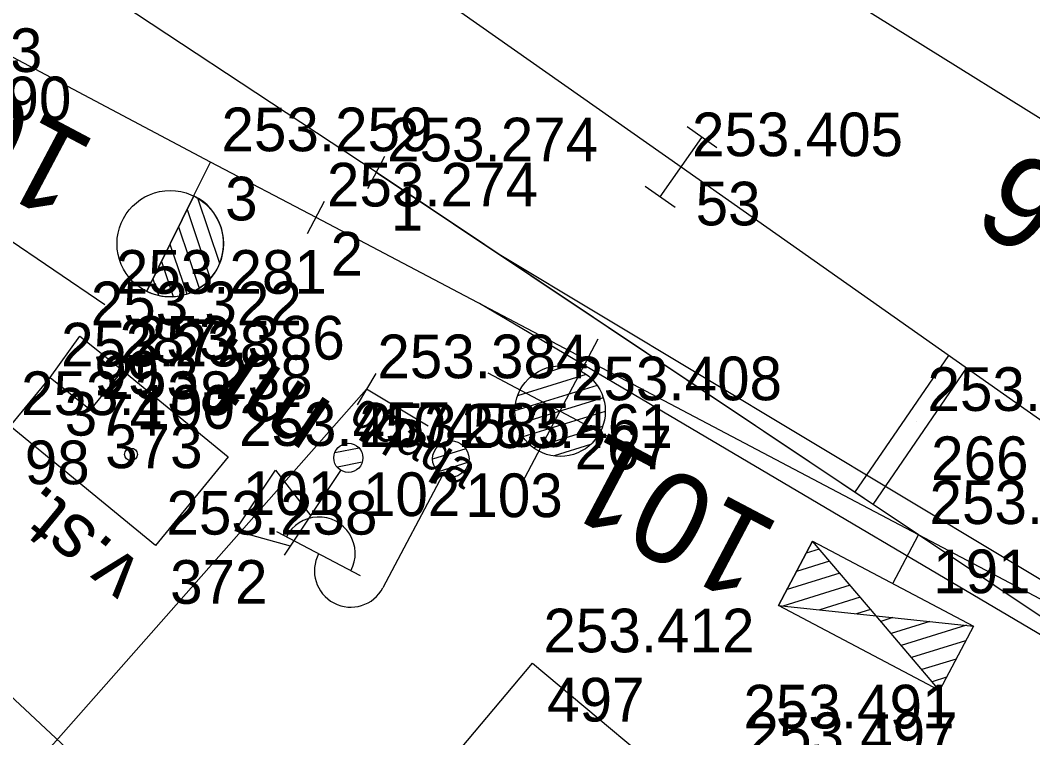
# Model space of a CAD drawing. Extents: x -496688 to -495455, y -1089309 to -1088026.
# Drawn here: x -496045.6 to -496017.77, y -1088607.59 to -1088587.88 of the extents above; entities that cross this region are included whole.
import ezdxf

# ---------------------------------------------------------------- set-up
doc = ezdxf.new("R2010")
doc.units = 0
for name, color, linetype in [('Vrstva 1', 7, 'Continuous'), ('Vrstva 17', 7, 'Continuous'), ('Vrstva 2', 7, 'Continuous'), ('Vrstva 23', 7, 'Continuous'), ('Vrstva 25', 7, 'Continuous'), ('Vrstva 3', 7, 'Continuous'), ('Vrstva 33', 7, 'Continuous'), ('Vrstva 48', 7, 'Continuous'), ('Vrstva 51', 7, 'Continuous'), ('Vrstva 59', 7, 'Continuous'), ('Vrstva 6', 7, 'Continuous'), ('Vrstva 60', 7, 'Continuous'), ('Vrstva 61', 7, 'Continuous'), ('Vrstva 7', 7, 'Continuous')]:
    doc.layers.add(name, color=color, linetype=linetype)

msp = doc.modelspace()

# ---------------------------------------------------------------- linework, layer by layer
at = {"layer": 'Vrstva 1'}
for points in [[(-496006.199, -1088611.844), (-496020.907, -1088602.019), (-496035.815, -1088592.055), (-496044.874, -1088586.073), (-496053.125, -1088580.797), (-496061.169, -1088575.721), (-496076.529, -1088566.028)], [(-495903.705, -1088678.98), (-495917.323, -1088669.371), (-495925.246, -1088663.805), (-495938.946, -1088654.176), (-495952.525, -1088644.634), (-495954.862, -1088642.985), (-495958.022, -1088640.767), (-495972.56, -1088630.52), (-495979.681, -1088625.505), (-495986.807, -1088620.489), (-496002.959, -1088609.142), (-496027.436, -1088591.913), (-496060.399, -1088568.783)], [(-496012.079, -1088593.993), (-496026.182, -1088585.205), (-496040.299, -1088576.406), (-496041.612, -1088575.586)], [(-495986.807, -1088620.489), (-496002.996, -1088611.501), (-496004.514, -1088610.662), (-496020.907, -1088602.019), (-496037.47, -1088593.294), (-496040.369, -1088591.776), (-496048.068, -1088587.699), (-496063.641, -1088579.453)], [(-496052.231, -1088600.497), (-496040.398, -1088611.545)]]:
    msp.add_lwpolyline(points, dxfattribs=at)
at = {"layer": 'Vrstva 17'}
msp.add_lwpolyline([(-496030.9, -1088614.237), (-496035.577, -1088610.363), (-496031.519, -1088605.544), (-496026.842, -1088609.462)], dxfattribs=at)
at = {"layer": 'Vrstva 2'}
for p, q in [((-496036.048, -1088592.498), (-496035.582, -1088591.612)), ((-496040.828, -1088592.696), (-496040.369, -1088591.776)), ((-496040.828, -1088592.697), (-496042.124, -1088595.321)), ((-496042.124, -1088595.321), (-496040.827, -1088592.697)), ((-496040.827, -1088592.697), (-496040.828, -1088592.697)), ((-496040.73, -1088592.755), (-496040.121, -1088594.552)), ((-496041.016, -1088593.078), (-496040.376, -1088594.971)), ((-496037.703, -1088593.736), (-496037.237, -1088592.852)), ((-496041.251, -1088593.553), (-496040.682, -1088595.236)), ((-496041.486, -1088594.03), (-496041.023, -1088595.397)), ((-496041.721, -1088594.504), (-496041.395, -1088595.466)), ((-496041.956, -1088594.981), (-496041.803, -1088595.432)), ((-496021.617, -1088603.353), (-496020.907, -1088602.019)), ((-496023.638, -1088602.407), (-496023.996, -1088602.518)), ((-496023.356, -1088602.739), (-496024.26, -1088603.018)), ((-496023.074, -1088603.07), (-496024.523, -1088603.519)), ((-496022.792, -1088603.402), (-496024.635, -1088603.972)), ((-496022.51, -1088603.732), (-496023.625, -1088604.079)), ((-496022.228, -1088604.064), (-496022.616, -1088604.184)), ((-496021.611, -1088604.29), (-496021.947, -1088604.394)), ((-496020.6, -1088604.395), (-496021.665, -1088604.725)), ((-496019.59, -1088604.501), (-496021.383, -1088605.056)), ((-496019.614, -1088604.927), (-496021.101, -1088605.388)), ((-496019.877, -1088605.427), (-496020.819, -1088605.719)), ((-496020.141, -1088605.928), (-496020.537, -1088606.051))]:
    msp.add_line(p, q, dxfattribs=at)
for points in [[(-496012.079, -1088593.993), (-496026.182, -1088585.205), (-496040.299, -1088576.406)], [(-496040.369, -1088591.776), (-496048.068, -1088587.699), (-496063.641, -1088579.453)], [(-496006.199, -1088611.844), (-496020.907, -1088602.019), (-496035.815, -1088592.056)], [(-496004.514, -1088610.662), (-496020.907, -1088602.019), (-496037.47, -1088593.294)], [(-496010.223, -1088607.652), (-496032.433, -1088594.316)], [(-496011.072, -1088608.589), (-496032.972, -1088595.663)], [(-496024.756, -1088603.959), (-496022.078, -1088604.24), (-496023.823, -1088602.19), (-496024.756, -1088603.959)], [(-496020.332, -1088606.291), (-496022.078, -1088604.24), (-496019.4, -1088604.521), (-496020.332, -1088606.291)]]:
    msp.add_lwpolyline(points, dxfattribs=at)
msp.add_lwpolyline([(-496020.332, -1088606.291), (-496024.756, -1088603.959), (-496023.823, -1088602.19), (-496019.4, -1088604.521)], close=True, dxfattribs=at)
msp.add_circle((-496041.478, -1088594.017), 1.462, dxfattribs=at)
msp.add_arc((-496041.476, -1088594.009), 1.464, 243.7017, 63.6626, dxfattribs=at)
at = {"layer": 'Vrstva 23'}
for points in [[(-496044.777, -1088597.689), (-496043.961, -1088596.558), (-496042.779, -1088597.501)], [(-496041.881, -1088602.309), (-496045.876, -1088599.025), (-496044.777, -1088597.689), (-496043.666, -1088598.584), (-496042.779, -1088597.501), (-496039.885, -1088599.872), (-496041.881, -1088602.309)], [(-496030.9, -1088614.237), (-496035.577, -1088610.363), (-496031.519, -1088605.544), (-496026.842, -1088609.462)]]:
    msp.add_lwpolyline(points, dxfattribs=at)
at = {"layer": 'Vrstva 25'}
for p, q in [((-496033.349, -1088599.653), (-496034.265, -1088599.937)), ((-496033.274, -1088600.022), (-496034.114, -1088600.283)), ((-496033.998, -1088600.372), (-496035.63, -1088603.468)), ((-496036.249, -1088603.142), (-496038.549, -1088601.93))]:
    msp.add_line(p, q, dxfattribs=at)
msp.add_circle((-496033.765, -1088599.929), 0.5, dxfattribs=at)
msp.add_circle((-496033.765, -1088599.929), 0.5, dxfattribs=at)
for centre, start, end in [((-496037.393, -1088602.525), 331.5183, 152.9234), ((-496036.514, -1088603.002), 152.2209, 332.2209)]:
    msp.add_arc(centre, 1, start, end, dxfattribs=at)
at = {"layer": 'Vrstva 3'}
for p, q in [((-496026.452, -1088591.382), (-496027.27, -1088590.807)), ((-496028.011, -1088592.731), (-496026.861, -1088591.095)), ((-496027.602, -1088593.019), (-496028.42, -1088592.444))]:
    msp.add_line(p, q, dxfattribs=at)
at = {"layer": 'Vrstva 33'}
for p, q in [((-496036.287, -1088599.631), (-496036.956, -1088599.764)), ((-496036.201, -1088600.022), (-496036.883, -1088600.158)), ((-496039.694, -1088601.905), (-496038.582, -1088600.242)), ((-496038.582, -1088600.242), (-496037.613, -1088601.491)), ((-496038.336, -1088602.572), (-496036.784, -1088600.246)), ((-496038.169, -1088602.322), (-496039.694, -1088601.905))]:
    msp.add_line(p, q, dxfattribs=at)
msp.add_circle((-496036.581, -1088599.9), 0.401, dxfattribs=at)
msp.add_circle((-496036.581, -1088599.9), 0.401, dxfattribs=at)
at = {"layer": 'Vrstva 48'}
for p, q in [((-496031.81, -1088600.608), (-496029.713, -1088596.626)), ((-496032.752, -1088597.568), (-496028.771, -1088599.666)), ((-496030.598, -1088597.389), (-496031.595, -1088597.698)), ((-496030.042, -1088597.61), (-496031.929, -1088598.194)), ((-496029.744, -1088597.91), (-496032.004, -1088598.611)), ((-496029.577, -1088598.251), (-496031.948, -1088598.985)), ((-496029.522, -1088598.626), (-496031.783, -1088599.327)), ((-496029.595, -1088599.042), (-496031.484, -1088599.628)), ((-496029.925, -1088599.536), (-496030.926, -1088599.847))]:
    msp.add_line(p, q, dxfattribs=at)
msp.add_circle((-496030.762, -1088598.618), 1.243, dxfattribs=at)
msp.add_circle((-496030.762, -1088598.618), 1.243, dxfattribs=at)
at = {"layer": 'Vrstva 51'}
msp.add_lwpolyline([(-496066.817, -1088583.148), (-496060.296, -1088586.113), (-496050.295, -1088590.926), (-496043.272, -1088595.691)], dxfattribs=at)
at = {"layer": 'Vrstva 59'}
msp.add_circle((-496042.556, -1088599.805), 0.175, dxfattribs=at)
at = {"layer": 'Vrstva 6'}
for p, q in [((-496035.828, -1088597.584), (-496036.34, -1088598.442)), ((-496071.57, -1088638.211), (-496036.084, -1088598.013)), ((-496034.384, -1088599.028), (-496036.084, -1088598.013))]:
    msp.add_line(p, q, dxfattribs=at)
at = {"layer": 'Vrstva 60'}
for p, q in [((-496040.369, -1088591.776), (-496040.369, -1088591.776)), ((-496040.369, -1088591.776), (-496040.369, -1088591.776)), ((-496027.436, -1088591.913), (-496027.436, -1088591.913)), ((-496027.436, -1088591.913), (-496027.436, -1088591.913)), ((-496035.815, -1088592.055), (-496035.815, -1088592.055)), ((-496035.815, -1088592.055), (-496035.815, -1088592.055)), ((-496037.47, -1088593.294), (-496037.47, -1088593.294)), ((-496037.47, -1088593.294), (-496037.47, -1088593.294)), ((-496043.272, -1088595.691), (-496043.272, -1088595.691)), ((-496043.272, -1088595.691), (-496043.272, -1088595.691)), ((-496043.961, -1088596.558), (-496043.961, -1088596.558)), ((-496043.961, -1088596.558), (-496043.961, -1088596.558)), ((-496042.779, -1088597.501), (-496042.779, -1088597.501)), ((-496042.779, -1088597.501), (-496042.779, -1088597.501)), ((-496044.777, -1088597.689), (-496044.777, -1088597.689)), ((-496044.777, -1088597.689), (-496044.777, -1088597.689)), ((-496036.084, -1088598.013), (-496036.084, -1088598.013)), ((-496036.084, -1088598.013), (-496036.084, -1088598.013)), ((-496043.666, -1088598.584), (-496043.666, -1088598.584)), ((-496043.666, -1088598.584), (-496043.666, -1088598.584)), ((-496030.762, -1088598.618), (-496030.762, -1088598.618)), ((-496030.762, -1088598.618), (-496030.762, -1088598.618)), ((-496020.963, -1088598.911), (-496020.963, -1088598.911)), ((-496020.963, -1088598.911), (-496020.963, -1088598.911)), ((-496039.885, -1088599.872), (-496039.885, -1088599.872)), ((-496039.885, -1088599.872), (-496039.885, -1088599.872)), ((-496036.581, -1088599.9), (-496036.581, -1088599.9)), ((-496036.581, -1088599.9), (-496036.581, -1088599.9)), ((-496033.765, -1088599.929), (-496033.765, -1088599.929)), ((-496033.765, -1088599.929), (-496033.765, -1088599.929)), ((-496020.907, -1088602.019), (-496020.907, -1088602.019)), ((-496020.907, -1088602.019), (-496020.907, -1088602.019)), ((-496041.881, -1088602.309), (-496041.881, -1088602.309)), ((-496041.881, -1088602.309), (-496041.881, -1088602.309)), ((-496031.519, -1088605.544), (-496031.519, -1088605.544)), ((-496031.519, -1088605.544), (-496031.519, -1088605.544))]:
    msp.add_line(p, q, dxfattribs=at)
at = {"layer": 'Vrstva 7'}
for p, q in [((-496022.656, -1088600.85), (-496020.079, -1088597.092)), ((-496022.158, -1088601.183), (-496019.588, -1088597.437))]:
    msp.add_line(p, q, dxfattribs=at)

# ---------------------------------------------------------------- texts
at = {"layer": 'Vrstva 2'}
for s, rotation, p in [('102', 152.0966, (-496043.438, -1088591.242)), ('26', 148.0717, (-496015.015, -1088593.326)), ('101', 152.2104, (-496024.643, -1088601.752))]:
    msp.add_text(s, height=2.5, rotation=rotation, dxfattribs=at).set_placement(p)
at = {"layer": 'Vrstva 23'}
msp.add_text('v.st.', height=1.5, rotation=140.5789, dxfattribs=at).set_placement((-496042.186, -1088602.907))
at = {"layer": 'Vrstva 33'}
msp.add_text('mf.', height=2, rotation=146.2453, dxfattribs=at).set_placement((-496036.942, -1088598.455))
at = {"layer": 'Vrstva 6'}
msp.add_text('qqaqa', height=1, rotation=329.1621, dxfattribs=at).set_placement((-496036.597, -1088598.872))
at = {"layer": 'Vrstva 60'}
for s, p in [('363', (-496047.668, -1088589.299)), ('363', (-496047.668, -1088589.299)), ('3', (-496039.969, -1088593.376)), ('3', (-496039.969, -1088593.376)), ('1', (-496035.415, -1088593.655)), ('1', (-496035.415, -1088593.655)), ('53', (-496027.036, -1088593.513)), ('53', (-496027.036, -1088593.513)), ('2', (-496037.07, -1088594.894)), ('2', (-496037.07, -1088594.894)), ('287', (-496042.872, -1088597.291)), ('287', (-496042.872, -1088597.291)), ('99', (-496043.561, -1088598.158)), ('99', (-496043.561, -1088598.158)), ('374', (-496044.377, -1088599.289)), ('374', (-496044.377, -1088599.289)), ('100', (-496042.379, -1088599.101)), ('100', (-496042.379, -1088599.101)), ('104', (-496035.684, -1088599.613)), ('104', (-496035.684, -1088599.613)), ('373', (-496043.266, -1088600.184)), ('373', (-496043.266, -1088600.184)), ('267', (-496030.362, -1088600.218)), ('267', (-496030.362, -1088600.218)), ('98', (-496045.476, -1088600.625)), ('98', (-496045.476, -1088600.625)), ('266', (-496020.563, -1088600.511)), ('266', (-496020.563, -1088600.511)), ('101', (-496039.485, -1088601.472)), ('101', (-496039.485, -1088601.472)), ('102', (-496036.181, -1088601.5)), ('102', (-496036.181, -1088601.5)), ('103', (-496033.365, -1088601.529)), ('103', (-496033.365, -1088601.529)), ('191', (-496020.507, -1088603.619)), ('191', (-496020.507, -1088603.619)), ('372', (-496041.481, -1088603.909)), ('372', (-496041.481, -1088603.909)), ('497', (-496031.119, -1088607.144)), ('497', (-496031.119, -1088607.144))]:
    msp.add_text(s, height=1.2, dxfattribs=at).set_placement(p)
at = {"layer": 'Vrstva 61'}
for s, p in [('253.290', (-496049.995, -1088590.626)), ('253.290', (-496049.995, -1088590.626)), ('253.259', (-496040.069, -1088591.476)), ('253.259', (-496040.069, -1088591.476)), ('253.274', (-496035.515, -1088591.755)), ('253.274', (-496035.515, -1088591.755)), ('253.405', (-496027.136, -1088591.613)), ('253.405', (-496027.136, -1088591.613)), ('253.274', (-496037.17, -1088592.994)), ('253.274', (-496037.17, -1088592.994)), ('253.281', (-496042.972, -1088595.391)), ('253.281', (-496042.972, -1088595.391)), ('253.322', (-496043.661, -1088596.258)), ('253.322', (-496043.661, -1088596.258)), ('253.238', (-496044.477, -1088597.389)), ('253.238', (-496044.477, -1088597.389)), ('253.386', (-496042.479, -1088597.201)), ('253.386', (-496042.479, -1088597.201)), ('253.384', (-496035.784, -1088597.713)), ('253.384', (-496035.784, -1088597.713)), ('253.238', (-496043.366, -1088598.284)), ('253.238', (-496043.366, -1088598.284)), ('253.408', (-496030.462, -1088598.318)), ('253.408', (-496030.462, -1088598.318)), ('253.238', (-496045.576, -1088598.725)), ('253.238', (-496045.576, -1088598.725)), ('253.255', (-496020.663, -1088598.611)), ('253.255', (-496020.663, -1088598.611)), ('253.457', (-496039.585, -1088599.572)), ('253.457', (-496039.585, -1088599.572)), ('253.585', (-496036.281, -1088599.6)), ('253.585', (-496036.281, -1088599.6)), ('253.461', (-496033.465, -1088599.629)), ('253.461', (-496033.465, -1088599.629)), ('253.323', (-496020.607, -1088601.719)), ('253.323', (-496020.607, -1088601.719)), ('253.238', (-496041.581, -1088602.009)), ('253.238', (-496041.581, -1088602.009)), ('253.412', (-496031.219, -1088605.244)), ('253.412', (-496031.219, -1088605.244)), ('253.491', (-496025.721, -1088607.335)), ('253.491', (-496025.721, -1088607.335)), ('253.497', (-496025.635, -1088608.095)), ('253.497', (-496025.635, -1088608.095))]:
    msp.add_text(s, height=1.2, dxfattribs=at).set_placement(p)

doc.saveas('drawing.dxf')
